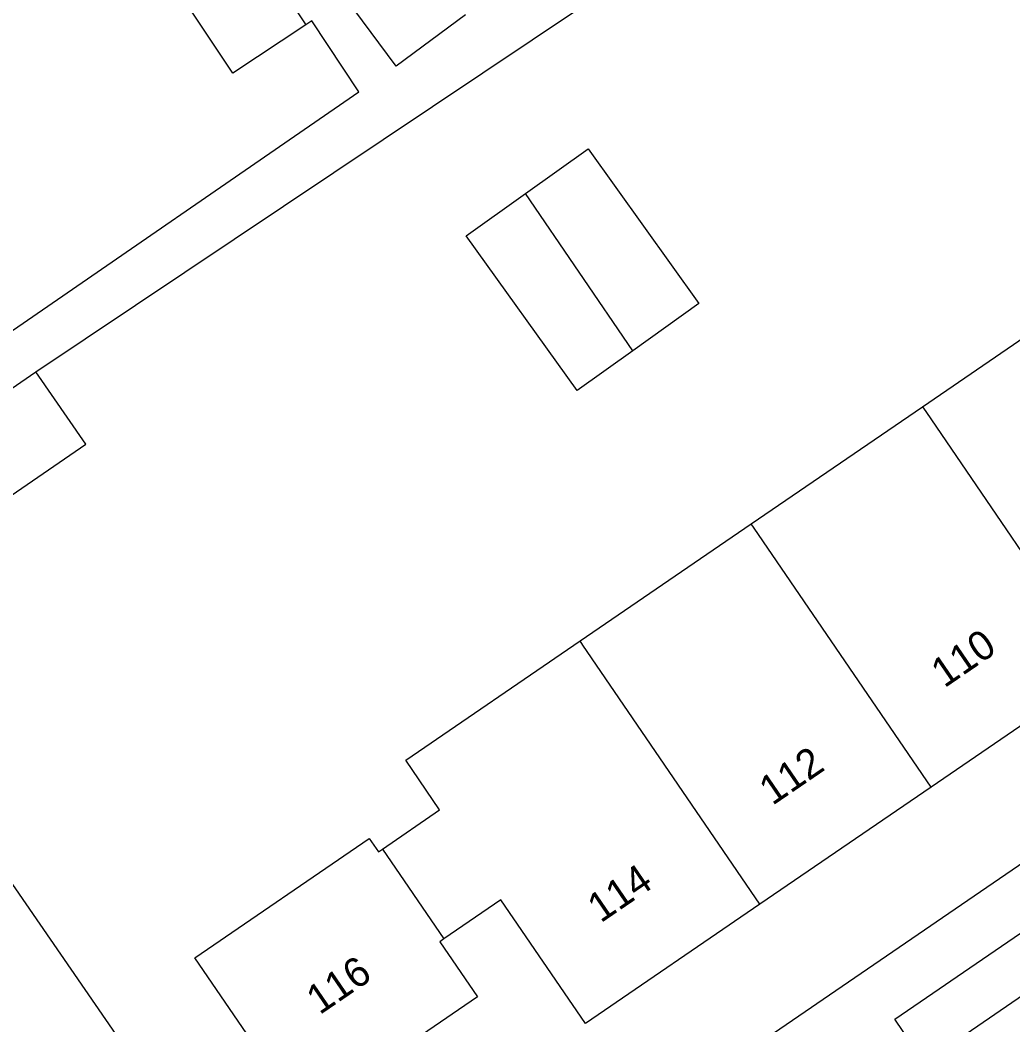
# Model space of a CAD drawing. Extents: x 157466 to 158888, y 383063 to 384677.
# Drawn here: x 158218.84 to 158252.67, y 383424.71 to 383458.96 of the extents above; entities that cross this region are included whole.
import ezdxf

# ---------------------------------------------------------------- set-up
doc = ezdxf.new("R2010")
doc.units = 0
for name, color, linetype in [('IMGEO_Fietspad_gesloten', 7, 'Continuous'), ('IMGEO_Pand', 7, 'Continuous'), ('IMGEO_Pand_nummerreeks', 7, 'Continuous'), ('IMGEO_Voetpad_open', 7, 'Continuous')]:
    doc.layers.add(name, color=color, linetype=linetype)

msp = doc.modelspace()

# ---------------------------------------------------------------- linework, layer by layer
at = {"layer": 'IMGEO_Fietspad_gesloten'}
msp.add_lwpolyline([(158264.364, 383433.502), (158243.266, 383419.033)], dxfattribs=at)
at = {"layer": 'IMGEO_Pand'}
for points in [[(158234.019, 383459.132), (158231.655, 383457.383), (158228.473, 383461.683)], [(158226.808, 383461.469), (158228.578, 383458.799)], [(158228.578, 383458.799), (158226.091, 383457.149), (158224.34, 383459.789)], [(158236.063, 383453.048), (158238.197, 383454.574), (158241.972, 383449.297), (158239.724, 383447.69)], [(158239.724, 383447.69), (158237.82, 383446.328), (158234.046, 383451.605), (158236.063, 383453.048)], [(158239.724, 383447.69), (158236.063, 383453.048)], [(158249.591, 383445.778), (158255.366, 383449.729), (158256.523, 383448.037), (158258.384, 383449.31), (158258.875, 383449.646), (158259.01, 383449.738)], [(158214.462, 383443.599), (158219.38, 383446.973)], [(158214.462, 383443.599), (158216.16, 383441.126), (158221.078, 383444.5), (158219.38, 383446.973)], [(158243.757, 383441.787), (158249.591, 383445.778)], [(158249.591, 383445.778), (158249.703, 383445.615), (158255.722, 383436.805)], [(158237.925, 383437.797), (158243.757, 383441.787)], [(158249.888, 383432.816), (158243.86, 383441.637), (158243.757, 383441.787)], [(158231.188, 383430.705), (158233.137, 383432.038), (158231.98, 383433.73), (158237.925, 383437.797)], [(158244.054, 383428.827), (158238.019, 383437.659), (158237.925, 383437.797)], [(158255.722, 383436.805), (158249.888, 383432.816)], [(158249.888, 383432.816), (158244.054, 383428.827)], [(158233.281, 383427.642), (158233.14, 383427.545), (158234.427, 383425.663), (158228.484, 383421.6), (158224.793, 383426.999), (158230.737, 383431.063), (158231.048, 383430.609), (158231.188, 383430.705)], [(158231.188, 383430.705), (158233.281, 383427.642)], [(158244.054, 383428.827), (158238.106, 383424.761), (158235.228, 383428.972), (158233.281, 383427.642)]]:
    msp.add_lwpolyline(points, dxfattribs=at)
at = {"layer": 'IMGEO_Voetpad_open'}
for points in [[(158219.38, 383446.973), (158248.13, 383466.216)], [(158217.91, 383447.924), (158230.385, 383456.51), (158228.779, 383458.932), (158228.578, 383458.799)], [(158272.122, 383443.31), (158231.883, 383415.778), (158231.811, 383415.726), (158231.603, 383415.596)], [(158231.603, 383415.596), (158231.384, 383415.484), (158231.156, 383415.393), (158230.921, 383415.322), (158230.68, 383415.272), (158230.437, 383415.244), (158230.191, 383415.239), (158229.946, 383415.255), (158229.703, 383415.292), (158229.465, 383415.352), (158229.233, 383415.432), (158229.009, 383415.533), (158228.795, 383415.654), (158228.593, 383415.793), (158228.404, 383415.949), (158228.229, 383416.122), (158228.071, 383416.31), (158227.93, 383416.511), (158227.586, 383416.813), (158227.333, 383416.806), (158223.297, 383422.668), (158210.664, 383440.993)], [(158249.197, 383424.096), (158248.649, 383424.903), (158262.546, 383434.413)]]:
    msp.add_lwpolyline(points, dxfattribs=at)

# ---------------------------------------------------------------- texts
at = {"layer": 'IMGEO_Pand_nummerreeks'}
for s, rotation, p in [('110', 34.3604, (158250.338, 383436.177)), ('112', 34.3604, (158244.477, 383432.17)), ('114', 34.3604, (158238.625, 383428.168)), ('116', 34.3589, (158229.047, 383425.037))]:
    msp.add_text(s, height=1, rotation=rotation, dxfattribs=at).set_placement(p)

doc.saveas('drawing.dxf')
